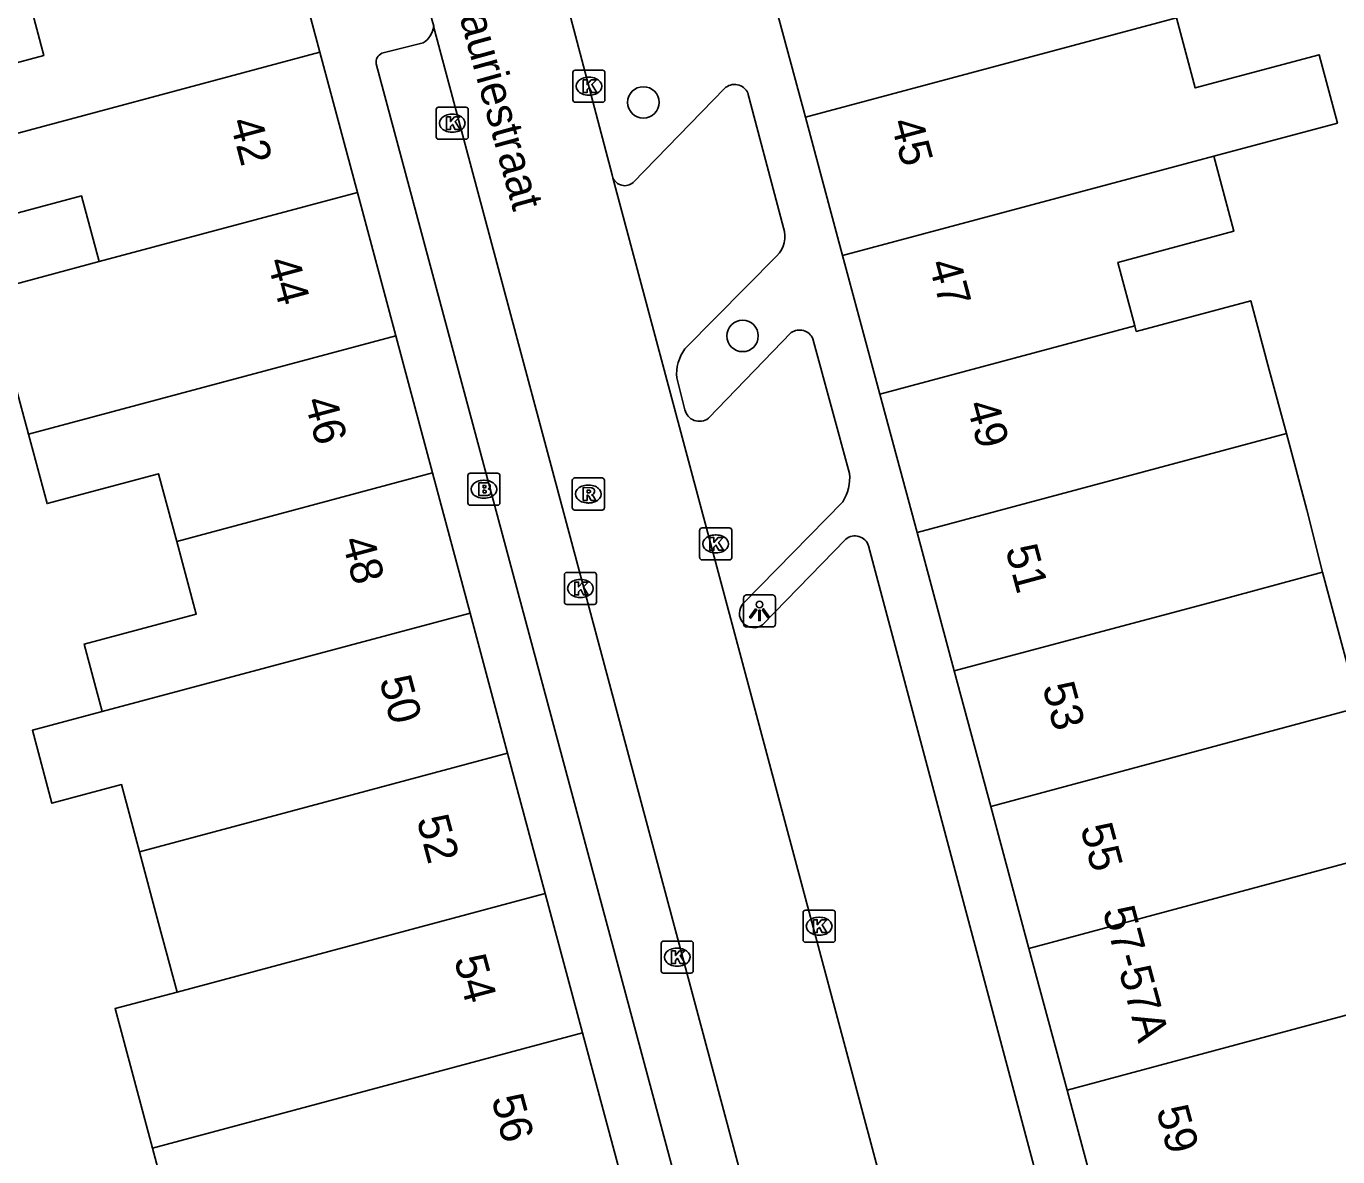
# Model space of a CAD drawing. Extents: x 162542 to 163144, y 380786 to 381511.
# Drawn here: x 162820.4 to 162861.28, y 380914.51 to 380949.77 of the extents above; entities that cross this region are included whole.
import ezdxf

# ---------------------------------------------------------------- set-up
doc = ezdxf.new("R2010")
doc.units = 0
for name, color, linetype in [('IMGEO_Boom', 7, 'Continuous'), ('IMGEO_Brandkraan', 7, 'Continuous'), ('IMGEO_Kolk', 7, 'Continuous'), ('IMGEO_Lichtpunt', 7, 'Continuous'), ('IMGEO_Openbare_ruimte_label', 7, 'Continuous'), ('IMGEO_Pand', 7, 'Continuous'), ('IMGEO_Pand_nummerreeks', 7, 'Continuous'), ('IMGEO_Rijbaan_lokaal_open', 7, 'Continuous'), ('IMGEO_Rioolput', 7, 'Continuous'), ('IMGEO_Voetpad_open', 7, 'Continuous')]:
    doc.layers.add(name, color=color, linetype=linetype)

msp = doc.modelspace()

# ---------------------------------------------------------------- linework, layer by layer
at = {"layer": 'IMGEO_Boom'}
for centre in [(162839.637, 380947.396), (162842.731, 380940.11)]:
    msp.add_circle(centre, 0.489, dxfattribs=at)
at = {"layer": 'IMGEO_Brandkraan'}
for p, q in [((162834.166, 380934.904), (162834.166, 380935.756)), ((162834.241, 380935.83), (162835.093, 380935.83)), ((162834.654, 380935.61), (162834.679, 380935.61)), ((162835.167, 380935.756), (162835.167, 380934.904)), ((162835.093, 380934.83), (162834.241, 380934.83)), ((162834.677, 380935.05), (162834.652, 380935.05))]:
    msp.add_line(p, q, dxfattribs=at)
for points in [[(162834.166, 380934.904), (162834.166, 380935.756)], [(162834.241, 380935.83), (162835.093, 380935.83)], [(162835.167, 380935.756), (162835.167, 380934.904)], [(162834.514, 380935.53), (162834.514, 380935.13), (162834.727, 380935.13)], [(162834.745, 380935.53), (162834.514, 380935.53)], [(162834.693, 380935.449), (162834.639, 380935.449), (162834.639, 380935.373)], [(162834.639, 380935.373), (162834.692, 380935.373)], [(162834.701, 380935.297), (162834.639, 380935.297), (162834.639, 380935.216)], [(162834.639, 380935.216), (162834.701, 380935.216)], [(162835.093, 380934.83), (162834.241, 380934.83)]]:
    msp.add_lwpolyline(points, dxfattribs=at)
for centre, radius, start, end in [((162834.243, 380935.754), 0.0765, 91.552, 178.448), ((162834.243, 380935.754), 0.0765, 91.552, 178.448), ((162835.091, 380935.754), 0.0765, 1.552, 88.448), ((162835.091, 380935.754), 0.0765, 1.552, 88.448), ((162834.694, 380935.411), 0.0379, 267.8285, 90.9355), ((162834.702, 380935.256), 0.0404, 269.8759, 90.5077), ((162834.733, 380935.381), 0.251, 268.6676, 293.5347), ((162834.749, 380935.385), 0.145, 59.4692, 91.5367), ((162834.774, 380935.432), 0.0922, 285.5137, 58.1501), ((162834.779, 380935.24), 0.105, 301.3115, 78.989), ((162834.243, 380934.906), 0.0765, 181.552, 268.448), ((162834.243, 380934.906), 0.0765, 181.552, 268.448), ((162835.091, 380934.906), 0.0765, 271.552, 358.448), ((162835.091, 380934.906), 0.0765, 271.552, 358.448)]:
    msp.add_arc(centre, radius, start, end, dxfattribs=at)
for centre, major_axis, ratio, start_param, end_param in [((162834.653, 380935.33), (-0.387, 0.002), 0.722429, 4.712389, 7.853982), ((162834.678, 380935.33), (-0.39, 0.002), 0.717154, 1.570796, 4.712389)]:
    msp.add_ellipse(centre, major_axis=major_axis, ratio=ratio, start_param=start_param, end_param=end_param, dxfattribs=at)
at = {"layer": 'IMGEO_Kolk'}
for p, q in [((162837.439, 380947.474), (162837.439, 380948.326)), ((162837.514, 380948.4), (162838.366, 380948.4)), ((162838.44, 380948.326), (162838.44, 380947.474)), ((162837.927, 380948.18), (162837.952, 380948.18)), ((162838.366, 380947.4), (162837.514, 380947.4)), ((162837.95, 380947.62), (162837.925, 380947.62)), ((162833.178, 380946.32), (162833.178, 380947.172)), ((162833.253, 380947.246), (162834.105, 380947.246)), ((162833.666, 380947.026), (162833.691, 380947.026)), ((162834.179, 380947.172), (162834.179, 380946.32)), ((162834.105, 380946.246), (162833.253, 380946.246)), ((162833.689, 380946.466), (162833.664, 380946.466)), ((162841.392, 380933.199), (162841.392, 380934.051)), ((162841.467, 380934.125), (162842.319, 380934.125)), ((162841.88, 380933.905), (162841.905, 380933.905)), ((162842.393, 380934.051), (162842.393, 380933.199)), ((162842.319, 380933.125), (162841.467, 380933.125)), ((162841.903, 380933.345), (162841.878, 380933.345)), ((162837.251, 380932.735), (162838.103, 380932.735)), ((162837.176, 380931.809), (162837.176, 380932.661)), ((162837.664, 380932.515), (162837.689, 380932.515)), ((162838.177, 380932.661), (162838.177, 380931.809)), ((162837.687, 380931.955), (162837.662, 380931.955)), ((162838.103, 380931.735), (162837.251, 380931.735)), ((162844.616, 380921.275), (162844.616, 380922.127)), ((162844.691, 380922.201), (162845.543, 380922.201)), ((162845.617, 380922.127), (162845.617, 380921.275)), ((162845.104, 380921.981), (162845.129, 380921.981)), ((162840.267, 380921.237), (162841.119, 380921.237)), ((162845.127, 380921.421), (162845.102, 380921.421)), ((162840.192, 380920.311), (162840.192, 380921.163)), ((162840.68, 380921.017), (162840.705, 380921.017)), ((162841.193, 380921.163), (162841.193, 380920.311)), ((162845.543, 380921.201), (162844.691, 380921.201)), ((162840.703, 380920.457), (162840.678, 380920.457)), ((162841.119, 380920.237), (162840.267, 380920.237))]:
    msp.add_line(p, q, dxfattribs=at)
for points in [[(162837.439, 380947.474), (162837.439, 380948.326)], [(162837.514, 380948.4), (162838.366, 380948.4)], [(162838.44, 380948.326), (162838.44, 380947.474)], [(162837.76, 380948.1), (162837.883, 380948.1), (162837.883, 380947.949), (162838.013, 380948.1), (162838.177, 380948.1), (162838.031, 380947.949), (162838.184, 380947.7), (162838.032, 380947.7), (162837.947, 380947.864), (162837.883, 380947.797), (162837.883, 380947.7), (162837.76, 380947.7), (162837.76, 380948.1)], [(162838.366, 380947.4), (162837.514, 380947.4)], [(162833.178, 380946.32), (162833.178, 380947.172)], [(162833.253, 380947.246), (162834.105, 380947.246)], [(162834.179, 380947.172), (162834.179, 380946.32)], [(162833.499, 380946.946), (162833.622, 380946.946), (162833.622, 380946.795), (162833.752, 380946.946), (162833.916, 380946.946), (162833.77, 380946.795), (162833.923, 380946.546), (162833.771, 380946.546), (162833.686, 380946.71), (162833.622, 380946.643), (162833.622, 380946.546), (162833.499, 380946.546), (162833.499, 380946.946)], [(162834.105, 380946.246), (162833.253, 380946.246)], [(162841.392, 380933.199), (162841.392, 380934.051)], [(162841.467, 380934.125), (162842.319, 380934.125)], [(162842.393, 380934.051), (162842.393, 380933.199)], [(162841.713, 380933.825), (162841.836, 380933.825), (162841.836, 380933.674), (162841.966, 380933.825), (162842.13, 380933.825), (162841.984, 380933.674), (162842.137, 380933.425), (162841.985, 380933.425), (162841.9, 380933.589), (162841.836, 380933.522), (162841.836, 380933.425), (162841.713, 380933.425), (162841.713, 380933.825)], [(162842.319, 380933.125), (162841.467, 380933.125)], [(162837.251, 380932.735), (162838.103, 380932.735)], [(162837.176, 380931.809), (162837.176, 380932.661)], [(162837.497, 380932.435), (162837.62, 380932.435), (162837.62, 380932.284), (162837.75, 380932.435), (162837.914, 380932.435), (162837.768, 380932.284), (162837.921, 380932.035), (162837.769, 380932.035), (162837.684, 380932.199), (162837.62, 380932.132), (162837.62, 380932.035), (162837.497, 380932.035), (162837.497, 380932.435)], [(162838.177, 380932.661), (162838.177, 380931.809)], [(162838.103, 380931.735), (162837.251, 380931.735)], [(162844.616, 380921.275), (162844.616, 380922.127)], [(162844.691, 380922.201), (162845.543, 380922.201)], [(162845.617, 380922.127), (162845.617, 380921.275)], [(162844.937, 380921.901), (162845.06, 380921.901), (162845.06, 380921.75), (162845.19, 380921.901), (162845.354, 380921.901), (162845.208, 380921.75), (162845.361, 380921.501), (162845.209, 380921.501), (162845.124, 380921.665), (162845.06, 380921.598), (162845.06, 380921.501), (162844.937, 380921.501), (162844.937, 380921.901)], [(162840.267, 380921.237), (162841.119, 380921.237)], [(162840.192, 380920.311), (162840.192, 380921.163)], [(162840.513, 380920.937), (162840.636, 380920.937), (162840.636, 380920.786), (162840.766, 380920.937), (162840.93, 380920.937), (162840.784, 380920.786), (162840.937, 380920.537), (162840.785, 380920.537), (162840.7, 380920.701), (162840.636, 380920.634), (162840.636, 380920.537), (162840.513, 380920.537), (162840.513, 380920.937)], [(162841.193, 380921.163), (162841.193, 380920.311)], [(162845.543, 380921.201), (162844.691, 380921.201)], [(162841.119, 380920.237), (162840.267, 380920.237)]]:
    msp.add_lwpolyline(points, dxfattribs=at)
for centre, start, end in [((162837.516, 380948.324), 91.552, 178.448), ((162837.516, 380948.324), 91.552, 178.448), ((162838.364, 380948.324), 1.552, 88.448), ((162838.364, 380948.324), 1.552, 88.448), ((162837.516, 380947.476), 181.552, 268.448), ((162837.516, 380947.476), 181.552, 268.448), ((162838.364, 380947.476), 271.552, 358.448), ((162838.364, 380947.476), 271.552, 358.448), ((162833.255, 380947.17), 91.552, 178.448), ((162833.255, 380947.17), 91.552, 178.448), ((162834.103, 380947.17), 1.552, 88.448), ((162834.103, 380947.17), 1.552, 88.448), ((162833.255, 380946.322), 181.552, 268.448), ((162833.255, 380946.322), 181.552, 268.448), ((162834.103, 380946.322), 271.552, 358.448), ((162834.103, 380946.322), 271.552, 358.448), ((162841.469, 380934.049), 91.552, 178.448), ((162841.469, 380934.049), 91.552, 178.448), ((162842.317, 380934.049), 1.552, 88.448), ((162842.317, 380934.049), 1.552, 88.448), ((162841.469, 380933.201), 181.552, 268.448), ((162841.469, 380933.201), 181.552, 268.448), ((162842.317, 380933.201), 271.552, 358.448), ((162842.317, 380933.201), 271.552, 358.448), ((162837.253, 380932.659), 91.552, 178.448), ((162837.253, 380932.659), 91.552, 178.448), ((162838.101, 380932.659), 1.552, 88.448), ((162838.101, 380932.659), 1.552, 88.448), ((162837.253, 380931.811), 181.552, 268.448), ((162837.253, 380931.811), 181.552, 268.448), ((162838.101, 380931.811), 271.552, 358.448), ((162838.101, 380931.811), 271.552, 358.448), ((162844.693, 380922.125), 91.552, 178.448), ((162844.693, 380922.125), 91.552, 178.448), ((162845.541, 380922.125), 1.552, 88.448), ((162845.541, 380922.125), 1.552, 88.448), ((162840.269, 380921.161), 91.552, 178.448), ((162840.269, 380921.161), 91.552, 178.448), ((162841.117, 380921.161), 1.552, 88.448), ((162841.117, 380921.161), 1.552, 88.448), ((162844.693, 380921.277), 181.552, 268.448), ((162844.693, 380921.277), 181.552, 268.448), ((162845.541, 380921.277), 271.552, 358.448), ((162845.541, 380921.277), 271.552, 358.448), ((162840.269, 380920.313), 181.552, 268.448), ((162840.269, 380920.313), 181.552, 268.448), ((162841.117, 380920.313), 271.552, 358.448), ((162841.117, 380920.313), 271.552, 358.448)]:
    msp.add_arc(centre, 0.0765, start, end, dxfattribs=at)
for centre, major_axis, ratio, start_param, end_param in [((162837.926, 380947.9), (-0.387, 0.002), 0.722429, 4.712389, 7.853982), ((162837.951, 380947.9), (-0.39, 0.002), 0.717154, 1.570796, 4.712389), ((162833.665, 380946.746), (-0.387, 0.002), 0.722429, 4.712389, 7.853982), ((162833.69, 380946.746), (-0.39, 0.002), 0.717154, 1.570796, 4.712389), ((162841.879, 380933.625), (-0.387, 0.002), 0.722429, 4.712389, 7.853982), ((162841.904, 380933.625), (-0.39, 0.002), 0.717154, 1.570796, 4.712389), ((162837.663, 380932.235), (-0.387, 0.002), 0.722429, 4.712389, 7.853982), ((162837.688, 380932.235), (-0.39, 0.002), 0.717154, 1.570796, 4.712389), ((162845.103, 380921.701), (-0.387, 0.002), 0.722429, 4.712389, 7.853982), ((162845.128, 380921.701), (-0.39, 0.002), 0.717154, 1.570796, 4.712389), ((162840.679, 380920.737), (-0.387, 0.002), 0.722429, 4.712389, 7.853982), ((162840.704, 380920.737), (-0.39, 0.002), 0.717154, 1.570796, 4.712389)]:
    msp.add_ellipse(centre, major_axis=major_axis, ratio=ratio, start_param=start_param, end_param=end_param, dxfattribs=at)
at = {"layer": 'IMGEO_Lichtpunt'}
for p, q in [((162842.759, 380931.938), (162842.759, 380931.131)), ((162842.759, 380931.938), (162842.759, 380931.131)), ((162843.661, 380932.033), (162842.853, 380932.033)), ((162843.661, 380932.033), (162842.853, 380932.033)), ((162843.755, 380931.131), (162843.755, 380931.938)), ((162843.755, 380931.131), (162843.755, 380931.938)), ((162842.853, 380931.037), (162843.661, 380931.037)), ((162842.853, 380931.037), (162843.661, 380931.037))]:
    msp.add_line(p, q, dxfattribs=at)
for points in [[(162843.133, 380931.602), (162843.172, 380931.574), (162842.984, 380931.312), (162842.946, 380931.339), (162843.133, 380931.602)], [(162843.235, 380931.554), (162843.282, 380931.554), (162843.282, 380931.232), (162843.235, 380931.232), (162843.235, 380931.554)], [(162843.345, 380931.574), (162843.383, 380931.601), (162843.57, 380931.339), (162843.531, 380931.311), (162843.345, 380931.574)]]:
    msp.add_lwpolyline(points, dxfattribs=at)
msp.add_circle((162843.258, 380931.736), 0.0994, dxfattribs=at)
for centre, start, end in [((162842.853, 380931.938), 90, 180), ((162842.853, 380931.938), 90, 180), ((162843.661, 380931.938), 0, 90), ((162843.661, 380931.938), 0, 90), ((162842.853, 380931.131), 180, 270), ((162842.853, 380931.131), 180, 270), ((162843.661, 380931.131), 270, 0), ((162843.661, 380931.131), 270, 360)]:
    msp.add_arc(centre, 0.0946, start, end, dxfattribs=at)
at = {"layer": 'IMGEO_Pand'}
for points in [[(162828.387, 380953.331), (162829.557, 380948.959)], [(162818.083, 380945.883), (162817.533, 380947.942), (162820.952, 380948.856), (162820.333, 380951.172)], [(162844.687, 380946.931), (162843.526, 380951.248)], [(162844.687, 380946.931), (162856.253, 380950.03)], [(162857.414, 380945.714), (162861.273, 380946.748), (162860.7, 380948.881), (162856.84, 380947.847), (162856.253, 380950.03)], [(162818.083, 380945.883), (162829.557, 380948.959)], [(162829.557, 380948.959), (162830.727, 380944.587)], [(162845.847, 380942.615), (162844.687, 380946.931)], [(162822.677, 380942.429), (162822.129, 380944.478), (162818.704, 380943.562), (162818.083, 380945.883)], [(162857.414, 380945.714), (162845.847, 380942.615)], [(162854.955, 380940.428), (162854.424, 380942.402), (162858.043, 380943.376), (162857.414, 380945.714)], [(162830.727, 380944.587), (162822.677, 380942.429)], [(162830.727, 380944.587), (162831.923, 380940.118)], [(162847.008, 380938.298), (162845.847, 380942.615)], [(162820.474, 380937.049), (162819.956, 380938.986), (162819.279, 380941.518), (162822.677, 380942.429)], [(162859.682, 380937.066), (162859.147, 380939.057), (162858.568, 380941.209), (162855.003, 380940.25), (162854.955, 380940.428)], [(162820.474, 380937.049), (162831.923, 380940.118)], [(162831.923, 380940.118), (162833.067, 380935.843)], [(162854.955, 380940.428), (162847.008, 380938.298)], [(162848.169, 380933.981), (162847.008, 380938.298)], [(162825.093, 380933.705), (162824.529, 380935.812), (162821.053, 380934.883), (162820.474, 380937.049)], [(162848.169, 380933.981), (162859.682, 380937.066)], [(162860.805, 380932.74), (162860.321, 380934.692), (162859.682, 380937.066)], [(162833.067, 380935.843), (162825.093, 380933.705)], [(162833.067, 380935.843), (162834.237, 380931.47)], [(162849.329, 380929.665), (162848.169, 380933.981)], [(162822.767, 380928.395), (162822.204, 380930.501), (162825.7, 380931.435), (162825.093, 380933.705)], [(162860.805, 380932.74), (162857.286, 380931.792), (162849.329, 380929.665)], [(162861.942, 380928.518), (162860.805, 380932.74)], [(162834.237, 380931.47), (162822.767, 380928.395)], [(162834.237, 380931.47), (162835.407, 380927.099)], [(162850.467, 380925.433), (162849.329, 380929.665)], [(162823.93, 380924.022), (162823.376, 380926.118), (162821.204, 380925.537), (162820.593, 380927.812), (162822.767, 380928.395)], [(162861.942, 380928.518), (162850.467, 380925.433)], [(162823.93, 380924.022), (162827.426, 380924.959), (162835.407, 380927.099)], [(162835.407, 380927.099), (162836.578, 380922.726)], [(162851.656, 380921.011), (162850.467, 380925.433)], [(162851.656, 380921.011), (162863.134, 380924.097)], [(162825.101, 380919.649), (162824.527, 380921.793), (162823.93, 380924.022)], [(162836.578, 380922.726), (162825.101, 380919.649)], [(162836.578, 380922.726), (162837.741, 380918.379)], [(162852.845, 380916.589), (162851.656, 380921.011)], [(162824.335, 380914.784), (162823.17, 380919.131), (162825.101, 380919.649)], [(162864.325, 380919.675), (162852.845, 380916.589)], [(162824.335, 380914.784), (162837.741, 380918.379)], [(162837.741, 380918.379), (162838.912, 380914.003)], [(162854.034, 380912.167), (162852.845, 380916.589)], [(162825.505, 380910.42), (162824.335, 380914.784)]]:
    msp.add_lwpolyline(points, dxfattribs=at)
at = {"layer": 'IMGEO_Rijbaan_lokaal_open'}
for points in [[(162837.325, 380950.221), (162838.665, 380945.139), (162838.69, 380945.047)], [(162833.101, 380949.771), (162845.249, 380904.323)], [(162849.452, 380904.763), (162838.69, 380945.047)]]:
    msp.add_lwpolyline(points, dxfattribs=at)
msp.add_arc((162841.029, 380952.076), 8.256, 176.0719, 196.2141, dxfattribs=at)
at = {"layer": 'IMGEO_Rioolput'}
for p, q in [((162837.422, 380934.755), (162837.422, 380935.607)), ((162837.497, 380935.681), (162838.349, 380935.681)), ((162838.423, 380935.607), (162838.423, 380934.755)), ((162837.91, 380935.461), (162837.935, 380935.461)), ((162837.933, 380934.901), (162837.908, 380934.901)), ((162838.349, 380934.681), (162837.497, 380934.681))]:
    msp.add_line(p, q, dxfattribs=at)
for points in [[(162837.422, 380934.755), (162837.422, 380935.607)], [(162837.497, 380935.681), (162838.349, 380935.681)], [(162838.423, 380935.607), (162838.423, 380934.755)], [(162838.011, 380935.379), (162837.759, 380935.381), (162837.759, 380934.981)], [(162837.759, 380934.981), (162837.883, 380934.981), (162837.883, 380935.143), (162837.894, 380935.143)], [(162837.937, 380935.3), (162837.883, 380935.3), (162837.883, 380935.219)], [(162837.883, 380935.219), (162837.935, 380935.219)], [(162837.941, 380935.114), (162838.012, 380934.981), (162838.152, 380934.981), (162838.087, 380935.107)], [(162838.349, 380934.681), (162837.497, 380934.681)]]:
    msp.add_lwpolyline(points, dxfattribs=at)
for centre, radius, start, end in [((162837.499, 380935.605), 0.0765, 91.552, 178.448), ((162837.499, 380935.605), 0.0765, 91.552, 178.448), ((162838.347, 380935.605), 0.0765, 1.552, 88.448), ((162838.347, 380935.605), 0.0765, 1.552, 88.448), ((162837.893, 380935.09), 0.0533, 26.0293, 88.6989), ((162837.919, 380935.408), 0.19, 274.7715, 282.9687), ((162837.943, 380935.204), 0.0964, 77.0061, 93.1865), ((162837.957, 380935.261), 0.0378, 276.6634, 79.6772), ((162838.01, 380935.269), 0.109, 350.3612, 89.416), ((162838.008, 380935.269), 0.112, 277.5842, 350.9817), ((162837.992, 380935.054), 0.108, 29.5134, 73.7905), ((162837.499, 380934.757), 0.0765, 181.552, 268.448), ((162837.499, 380934.757), 0.0765, 181.552, 268.448), ((162838.347, 380934.757), 0.0765, 271.552, 358.448), ((162838.347, 380934.757), 0.0765, 271.552, 358.448)]:
    msp.add_arc(centre, radius, start, end, dxfattribs=at)
for centre, major_axis, ratio, start_param, end_param in [((162837.909, 380935.181), (-0.387, 0.002), 0.722429, 4.712389, 7.853982), ((162837.934, 380935.181), (-0.39, 0.002), 0.717154, 1.570796, 4.712389)]:
    msp.add_ellipse(centre, major_axis=major_axis, ratio=ratio, start_param=start_param, end_param=end_param, dxfattribs=at)
at = {"layer": 'IMGEO_Voetpad_open'}
for points in [[(162831.482, 380948.929), (162832.769, 380949.25)], [(162843.131, 380904.495), (162831.307, 380948.599)], [(162839.32, 380944.897), (162842.17, 380947.83)], [(162842.894, 380947.688), (162844.002, 380943.486)], [(162843.801, 380942.609), (162840.934, 380939.709)], [(162841.666, 380937.542), (162844.244, 380940.217)], [(162844.923, 380940.024), (162846.064, 380935.821)], [(162840.679, 380938.801), (162840.929, 380937.81)], [(162845.853, 380934.937), (162842.75, 380931.767)], [(162843.354, 380931.101), (162845.95, 380933.772)], [(162846.658, 380933.566), (162852.015, 380913.45)]]:
    msp.add_lwpolyline(points, dxfattribs=at)
for centre, radius, start, end in [((162832.383, 380949.862), 0.724, 302.224, 352.7625), ((162831.639, 380948.634), 0.334, 118.0193, 186.1064), ((162842.482, 380947.502), 0.453, 24.3007, 133.5058), ((162839.058, 380945.194), 0.396, 201.7742, 311.4408), ((162843.185, 380943.212), 0.862, 315.623, 18.5596), ((162844.502, 380939.834), 0.462, 24.2886, 123.9767), ((162841.984, 380938.924), 1.31, 143.2212, 185.4054), ((162841.386, 380937.918), 0.469, 193.3175, 306.7163), ((162844.658, 380935.69), 1.413, 327.8096, 5.3411), ((162846.234, 380933.43), 0.445, 17.8033, 129.7509), ((162843.083, 380931.462), 0.451, 137.4932, 306.917)]:
    msp.add_arc(centre, radius, start, end, dxfattribs=at)

# ---------------------------------------------------------------- texts
at = {"layer": 'IMGEO_Openbare_ruimte_label'}
msp.add_text('Centauriestraat', height=1, rotation=285.426, dxfattribs=at).set_placement((162833.155, 380952.781))
at = {"layer": 'IMGEO_Pand_nummerreeks'}
for s, rotation, p in [('42', 284.9835, (162826.74, 380946.796)), ('45', 285.0501, (162847.339, 380946.774)), ('44', 284.9835, (162827.906, 380942.441)), ('47', 285.0501, (162848.522, 380942.375)), ('46', 284.9835, (162829.071, 380938.088)), ('49', 285.0501, (162849.705, 380937.975)), ('48', 284.9835, (162830.236, 380933.732)), ('51', 285.0514, (162850.917, 380933.466)), ('50', 284.9826, (162831.402, 380929.38)), ('53', 285.0501, (162852.071, 380929.176)), ('52', 284.9835, (162832.564, 380925.033)), ('55', 285.0501, (162853.254, 380924.776)), ('57-57A', 285.1435, (162853.948, 380922.188)), ('54', 284.9826, (162833.731, 380920.677)), ('56', 284.9826, (162834.896, 380916.325)), ('59', 285.0514, (162855.62, 380915.977))]:
    msp.add_text(s, height=1, rotation=rotation, dxfattribs=at).set_placement(p)

doc.saveas('drawing.dxf')
